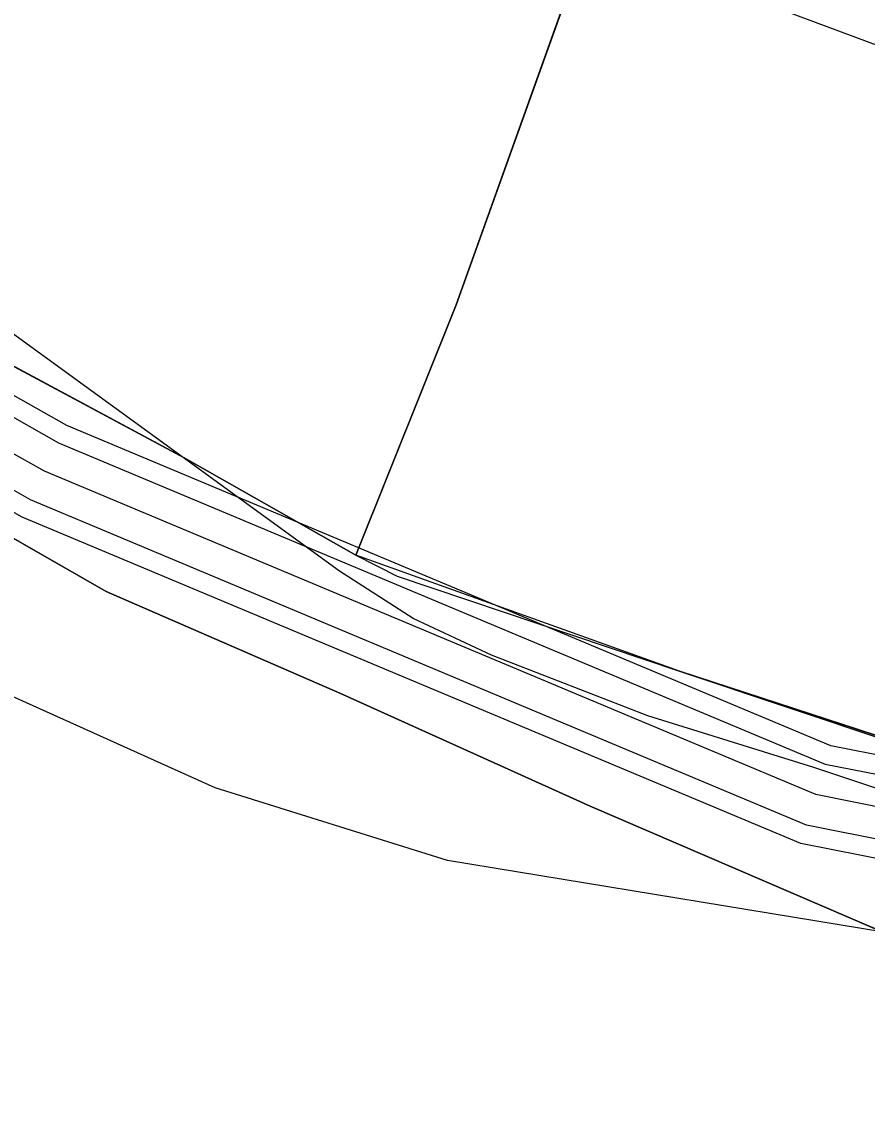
# Model space of a CAD drawing. Extents: x -662620 to -656370, y -1067090 to -1062990.
# Drawn here: x -658956.77 to -658923.49, y -1064400.02 to -1064356.92 of the extents above; entities that cross this region are included whole.
import ezdxf

# ---------------------------------------------------------------- set-up
doc = ezdxf.new("R2010")
doc.units = 0
for name, color, linetype in [('CESTA_ZABOR', 7, 'Continuous'), ('ORNÁ_PŮDA_-_STÁVAJÍCÍ', 7, 'Continuous'), ('OSTATNÍ_PLOCHA_-_STÁVAJÍCÍ', 7, 'Continuous'), ('OVOCNÝ_SAD_-_STÁVAJÍCÍ', 7, 'Continuous'), ('POLNÍ_CESTA_STÁVAJÍCÍ_-_KRAJ', 7, 'Continuous'), ('POLNÍ_CESTA_STÁVAJÍCÍ_-_OSA', 7, 'Continuous'), ('SDELOVACÍ_VEDENÍ_-_PODZEMNÍ', 7, 'Continuous'), ('VRSTEVNICE_ZÁKLADNÍ', 7, 'Continuous')]:
    doc.layers.add(name, color=color, linetype=linetype)

msp = doc.modelspace()

# ---------------------------------------------------------------- linework, layer by layer
at = {"layer": 'CESTA_ZABOR'}
for points in [[(-659402.949, -1064104.76), (-659373.442, -1064119.104), (-659338.604, -1064142.821), (-659279.273, -1064183.484), (-659211.184, -1064227.769), (-659137.109, -1064271.13), (-659095.401, -1064292.476), (-659028.538, -1064332.2), (-658955.329, -1064373.497), (-658925.138, -1064386.15), (-658895.184, -1064392.141), (-658895.674, -1064394.592), (-658925.873, -1064388.553), (-658956.43, -1064375.747), (-659029.791, -1064334.363), (-659096.61, -1064294.665), (-659138.311, -1064273.323), (-659212.497, -1064229.896), (-659280.661, -1064185.563), (-659340.014, -1064144.886), (-659374.699, -1064121.272), (-659404.042, -1064107.008), (-659402.949, -1064104.76), (-659402.949, -1064104.76)], [(-659402.949, -1064104.76), (-659373.442, -1064119.104), (-659338.604, -1064142.821), (-659279.273, -1064183.484), (-659211.184, -1064227.769), (-659137.109, -1064271.13), (-659095.401, -1064292.476), (-659028.538, -1064332.2), (-658955.329, -1064373.497), (-658925.138, -1064386.15), (-658895.184, -1064392.141), (-658895.674, -1064394.592), (-658925.873, -1064388.553), (-658956.43, -1064375.747), (-659029.791, -1064334.363), (-659096.61, -1064294.665), (-659138.311, -1064273.323), (-659212.497, -1064229.896), (-659280.661, -1064185.563), (-659340.014, -1064144.886), (-659374.699, -1064121.272), (-659404.042, -1064107.008)]]:
    msp.add_lwpolyline(points, dxfattribs=at)
at = {"layer": 'ORNÁ_PŮDA_-_STÁVAJÍCÍ'}
for p, q in [((-658934.88, -1064354.69), (-658939.67, -1064368.06)), ((-658950.35, -1064374.1), (-658962.33, -1064367.68)), ((-658939.67, -1064368.06), (-658943.62, -1064377.93)), ((-658965.39, -1064372.51), (-658953.45, -1064379.36)), ((-658943.62, -1064377.93), (-658950.35, -1064374.1)), ((-658953.45, -1064379.36), (-658944.25, -1064383.36)), ((-658944.25, -1064383.36), (-658934.39, -1064387.81)), ((-658934.39, -1064387.81), (-658924.15, -1064392.22)), ((-658924.15, -1064392.22), (-658916.11, -1064395.68))]:
    msp.add_line(p, q, dxfattribs=at)
for points in [[(-658889.46, -1064196.64), (-658900, -1064195.27), (-658903.94, -1064218.87), (-658907.71, -1064241.21), (-658910.84, -1064258.48), (-658914.87, -1064278.59), (-658918.76, -1064295.5), (-658921.08, -1064305.32), (-658923.54, -1064316.91), (-658927.58, -1064330.79), (-658930.74, -1064341.24), (-658934.88, -1064354.69), (-658939.67, -1064368.06), (-658943.62, -1064377.93), (-658950.35, -1064374.1), (-658962.33, -1064367.68), (-658976.82, -1064358.54), (-658982.2, -1064356.3), (-658971.82, -1064331.2), (-658960.21, -1064298.93), (-658956.55, -1064277.57), (-658952.46, -1064221.72), (-658950.18, -1064181.84)], [(-659140.44, -1064275.37), (-659127.31, -1064282.39), (-659112.83, -1064290.54), (-659092.47, -1064301.36), (-659079.75, -1064308.64), (-659058.81, -1064321.06), (-659040.86, -1064331.65), (-659023.3, -1064341.19), (-659012.74, -1064346.88), (-658999.54, -1064354.09), (-658981.47, -1064364.62), (-658965.39, -1064372.51), (-658953.45, -1064379.36), (-658944.25, -1064383.36), (-658934.39, -1064387.81), (-658924.15, -1064392.22), (-658916.11, -1064395.68), (-658909.87, -1064401.25)]]:
    msp.add_lwpolyline(points, dxfattribs=at)
at = {"layer": 'OSTATNÍ_PLOCHA_-_STÁVAJÍCÍ'}
for p, q in [((-658962.33, -1064367.68), (-658950.35, -1064374.1)), ((-658962.33, -1064367.68), (-658950.35, -1064374.1)), ((-658953.45, -1064379.36), (-658965.39, -1064372.51)), ((-658953.45, -1064379.36), (-658965.39, -1064372.51)), ((-658950.35, -1064374.1), (-658943.62, -1064377.93)), ((-658950.35, -1064374.1), (-658943.62, -1064377.93)), ((-658943.62, -1064377.93), (-658941.99, -1064378.75)), ((-658943.62, -1064377.93), (-658941.99, -1064378.75)), ((-658941.99, -1064378.75), (-658930.88, -1064382.49)), ((-658941.99, -1064378.75), (-658930.88, -1064382.49)), ((-658944.25, -1064383.36), (-658953.45, -1064379.36)), ((-658944.25, -1064383.36), (-658953.45, -1064379.36)), ((-658930.88, -1064382.49), (-658919.51, -1064386.29)), ((-658930.88, -1064382.49), (-658919.51, -1064386.29)), ((-658934.39, -1064387.81), (-658944.25, -1064383.36)), ((-658934.39, -1064387.81), (-658944.25, -1064383.36)), ((-658924.15, -1064392.22), (-658934.39, -1064387.81)), ((-658924.15, -1064392.22), (-658934.39, -1064387.81)), ((-658916.11, -1064395.68), (-658924.15, -1064392.22)), ((-658916.11, -1064395.68), (-658924.15, -1064392.22))]:
    msp.add_line(p, q, dxfattribs=at)
for points in [[(-659147.5, -1064262.26), (-659056.98, -1064312.9), (-659055.23, -1064313.87), (-659009.83, -1064341.03), (-658982.2, -1064356.3), (-658976.82, -1064358.54), (-658962.33, -1064367.68), (-658950.35, -1064374.1), (-658943.62, -1064377.93), (-658941.99, -1064378.75), (-658930.88, -1064382.49), (-658919.51, -1064386.29), (-658914.62, -1064387.82), (-658906.34, -1064388.98), (-658900.504, -1064389.231), (-658900.004, -1064389.253), (-658899.14, -1064389.29), (-658896.82, -1064388.51), (-658894.78, -1064385.59), (-658889.68, -1064375.09)], [(-659147.5, -1064262.26), (-659056.98, -1064312.9), (-659055.23, -1064313.87), (-659009.83, -1064341.03), (-658982.2, -1064356.3), (-658976.82, -1064358.54), (-658962.33, -1064367.68), (-658950.35, -1064374.1), (-658943.62, -1064377.93), (-658941.99, -1064378.75), (-658930.88, -1064382.49), (-658919.51, -1064386.29), (-658914.62, -1064387.82), (-658906.34, -1064388.98), (-658900.504, -1064389.231), (-658900.004, -1064389.253), (-658899.14, -1064389.29), (-658896.82, -1064388.51), (-658894.78, -1064385.59), (-658889.68, -1064375.09)], [(-658909.87, -1064401.25), (-658916.11, -1064395.68), (-658924.15, -1064392.22), (-658934.39, -1064387.81), (-658944.25, -1064383.36), (-658953.45, -1064379.36), (-658965.39, -1064372.51), (-658981.47, -1064364.62), (-658999.54, -1064354.09), (-659012.74, -1064346.88), (-659023.3, -1064341.19), (-659040.86, -1064331.65), (-659058.81, -1064321.06), (-659079.75, -1064308.64), (-659092.47, -1064301.36), (-659112.83, -1064290.54), (-659127.31, -1064282.39), (-659140.44, -1064275.37)], [(-658909.87, -1064401.25), (-658916.11, -1064395.68), (-658924.15, -1064392.22), (-658934.39, -1064387.81), (-658944.25, -1064383.36), (-658953.45, -1064379.36), (-658965.39, -1064372.51), (-658981.47, -1064364.62), (-658999.54, -1064354.09), (-659012.74, -1064346.88), (-659023.3, -1064341.19), (-659040.86, -1064331.65), (-659058.81, -1064321.06), (-659079.75, -1064308.64), (-659092.47, -1064301.36), (-659112.83, -1064290.54), (-659127.31, -1064282.39), (-659140.44, -1064275.37)]]:
    msp.add_lwpolyline(points, dxfattribs=at)
at = {"layer": 'OVOCNÝ_SAD_-_STÁVAJÍCÍ'}
for p, q in [((-658939.67, -1064368.06), (-658934.88, -1064354.69)), ((-658943.62, -1064377.93), (-658939.67, -1064368.06)), ((-658930.88, -1064382.49), (-658943.62, -1064377.93)), ((-658914.62, -1064387.82), (-658930.88, -1064382.49))]:
    msp.add_line(p, q, dxfattribs=at)
msp.add_lwpolyline([(-658943.62, -1064377.93), (-658939.67, -1064368.06), (-658934.88, -1064354.69), (-658930.74, -1064341.24), (-658927.58, -1064330.79), (-658923.54, -1064316.91), (-658921.08, -1064305.32), (-658918.76, -1064295.5), (-658884.91, -1064306.16), (-658877.58, -1064308.49), (-658860.53, -1064313.79), (-658875.91, -1064346.22), (-658883.78, -1064362.65), (-658889.68, -1064375.09), (-658894.78, -1064385.59), (-658896.82, -1064388.51), (-658899.14, -1064389.29), (-658906.34, -1064388.98), (-658914.62, -1064387.82), (-658930.88, -1064382.49)], close=True, dxfattribs=at)
at = {"layer": 'POLNÍ_CESTA_STÁVAJÍCÍ_-_KRAJ'}
for points in [[(-658895.037, -1064391.406), (-658924.917, -1064385.429), (-658954.998, -1064372.823), (-659028.163, -1064331.55), (-659095.038, -1064291.819), (-659136.748, -1064270.472), (-659210.79, -1064227.13), (-659278.856, -1064182.86), (-659338.181, -1064142.202), (-659373.065, -1064118.453), (-659402.621, -1064104.085)], [(-658895.821, -1064395.328), (-658926.094, -1064389.273), (-658956.76, -1064376.421), (-659030.167, -1064335.012), (-659096.973, -1064295.322), (-659138.671, -1064273.981), (-659212.892, -1064230.535), (-659281.078, -1064186.187), (-659340.437, -1064145.505), (-659375.076, -1064121.923), (-659404.37, -1064107.683)]]:
    msp.add_lwpolyline(points, dxfattribs=at)
at = {"layer": 'POLNÍ_CESTA_STÁVAJÍCÍ_-_OSA'}
msp.add_lwpolyline([(-658895.429, -1064393.367), (-658925.505, -1064387.351), (-658955.879, -1064374.622), (-659029.165, -1064333.281), (-659096.006, -1064293.571), (-659137.71, -1064272.226), (-659211.841, -1064228.833), (-659279.967, -1064184.524), (-659339.309, -1064143.853), (-659374.07, -1064120.188), (-659403.496, -1064105.884)], dxfattribs=at)
at = {"layer": 'SDELOVACÍ_VEDENÍ_-_PODZEMNÍ'}
msp.add_lwpolyline([(-658907.26, -1064402.03), (-658905.93, -1064399.84), (-658905.6, -1064398.78), (-658906.11, -1064392.16), (-658906.23, -1064391.8), (-658907.06, -1064391.56), (-658915.41, -1064389.67), (-658925.59, -1064386.29), (-658932.12, -1064384.25), (-658938.28, -1064381.86), (-658941.36, -1064380.42), (-658944.26, -1064378.55), (-658947.1, -1064376.49), (-658961.86, -1064365.77), (-658987.19, -1064350.34), (-658991.4, -1064348.24), (-658997.61, -1064343.99), (-659003.73, -1064340.62), (-659046.99, -1064315.34)], dxfattribs=at)
msp.add_lwpolyline([(-658907.26, -1064402.03), (-658905.93, -1064399.84), (-658905.6, -1064398.78), (-658906.11, -1064392.16), (-658906.23, -1064391.8), (-658907.06, -1064391.56), (-658915.41, -1064389.67), (-658925.59, -1064386.29), (-658932.12, -1064384.25), (-658938.28, -1064381.86), (-658941.36, -1064380.42), (-658944.26, -1064378.55), (-658947.1, -1064376.49), (-658961.86, -1064365.77), (-658987.19, -1064350.34), (-658991.4, -1064348.24), (-658997.61, -1064343.99), (-659003.73, -1064340.62), (-659046.99, -1064315.34)], dxfattribs=at)
msp.add_lwpolyline([(-658907.26, -1064402.03), (-658905.93, -1064399.84), (-658905.6, -1064398.78), (-658906.11, -1064392.16), (-658906.23, -1064391.8), (-658907.06, -1064391.56), (-658915.41, -1064389.67), (-658925.59, -1064386.29), (-658932.12, -1064384.25), (-658938.28, -1064381.86), (-658941.36, -1064380.42), (-658944.26, -1064378.55), (-658947.1, -1064376.49), (-658961.86, -1064365.77), (-658987.19, -1064350.34), (-658991.4, -1064348.24), (-658997.61, -1064343.99), (-659003.73, -1064340.62), (-659046.99, -1064315.34)], dxfattribs=at)
msp.add_lwpolyline([(-658907.26, -1064402.03), (-658905.93, -1064399.84), (-658905.6, -1064398.78), (-658906.11, -1064392.16), (-658906.23, -1064391.8), (-658907.06, -1064391.56), (-658915.41, -1064389.67), (-658925.59, -1064386.29), (-658932.12, -1064384.25), (-658938.28, -1064381.86), (-658941.36, -1064380.42), (-658944.26, -1064378.55), (-658947.1, -1064376.49), (-658961.86, -1064365.77), (-658987.19, -1064350.34), (-658991.4, -1064348.24), (-658997.61, -1064343.99), (-659003.73, -1064340.62), (-659046.99, -1064315.34)], dxfattribs=at)
msp.add_lwpolyline([(-658907.26, -1064402.03), (-658905.93, -1064399.84), (-658905.6, -1064398.78), (-658906.11, -1064392.16), (-658906.23, -1064391.8), (-658907.06, -1064391.56), (-658915.41, -1064389.67), (-658925.59, -1064386.29), (-658932.12, -1064384.25), (-658938.28, -1064381.86), (-658941.36, -1064380.42), (-658944.26, -1064378.55), (-658947.1, -1064376.49), (-658961.86, -1064365.77), (-658987.19, -1064350.34), (-658991.4, -1064348.24), (-658997.61, -1064343.99), (-659003.73, -1064340.62), (-659046.99, -1064315.34)], dxfattribs=at)
msp.add_lwpolyline([(-658907.26, -1064402.03), (-658905.93, -1064399.84), (-658905.6, -1064398.78), (-658906.11, -1064392.16), (-658906.23, -1064391.8), (-658907.06, -1064391.56), (-658915.41, -1064389.67), (-658925.59, -1064386.29), (-658932.12, -1064384.25), (-658938.28, -1064381.86), (-658941.36, -1064380.42), (-658944.26, -1064378.55), (-658947.1, -1064376.49), (-658961.86, -1064365.77), (-658987.19, -1064350.34), (-658991.4, -1064348.24), (-658997.61, -1064343.99), (-659003.73, -1064340.62), (-659046.99, -1064315.34)], dxfattribs=at)
msp.add_lwpolyline([(-658907.26, -1064402.03), (-658905.93, -1064399.84), (-658905.6, -1064398.78), (-658906.11, -1064392.16), (-658906.23, -1064391.8), (-658907.06, -1064391.56), (-658915.41, -1064389.67), (-658925.59, -1064386.29), (-658932.12, -1064384.25), (-658938.28, -1064381.86), (-658941.36, -1064380.42), (-658944.26, -1064378.55), (-658947.1, -1064376.49), (-658961.86, -1064365.77), (-658987.19, -1064350.34), (-658991.4, -1064348.24), (-658997.61, -1064343.99), (-659003.73, -1064340.62), (-659046.99, -1064315.34)], dxfattribs=at)
msp.add_lwpolyline([(-658907.26, -1064402.03), (-658905.93, -1064399.84), (-658905.6, -1064398.78), (-658906.11, -1064392.16), (-658906.23, -1064391.8), (-658907.06, -1064391.56), (-658915.41, -1064389.67), (-658925.59, -1064386.29), (-658932.12, -1064384.25), (-658938.28, -1064381.86), (-658941.36, -1064380.42), (-658944.26, -1064378.55), (-658947.1, -1064376.49), (-658961.86, -1064365.77), (-658987.19, -1064350.34), (-658991.4, -1064348.24), (-658997.61, -1064343.99), (-659003.73, -1064340.62), (-659046.99, -1064315.34)], dxfattribs=at)
msp.add_lwpolyline([(-658907.26, -1064402.03), (-658905.93, -1064399.84), (-658905.6, -1064398.78), (-658906.11, -1064392.16), (-658906.23, -1064391.8), (-658907.06, -1064391.56), (-658915.41, -1064389.67), (-658925.59, -1064386.29), (-658932.12, -1064384.25), (-658938.28, -1064381.86), (-658941.36, -1064380.42), (-658944.26, -1064378.55), (-658947.1, -1064376.49), (-658961.86, -1064365.77), (-658987.19, -1064350.34), (-658991.4, -1064348.24), (-658997.61, -1064343.99), (-659003.73, -1064340.62), (-659046.99, -1064315.34)], dxfattribs=at)
msp.add_lwpolyline([(-658907.26, -1064402.03), (-658905.93, -1064399.84), (-658905.6, -1064398.78), (-658906.11, -1064392.16), (-658906.23, -1064391.8), (-658907.06, -1064391.56), (-658915.41, -1064389.67), (-658925.59, -1064386.29), (-658932.12, -1064384.25), (-658938.28, -1064381.86), (-658941.36, -1064380.42), (-658944.26, -1064378.55), (-658947.1, -1064376.49), (-658961.86, -1064365.77), (-658987.19, -1064350.34), (-658991.4, -1064348.24), (-658997.61, -1064343.99), (-659003.73, -1064340.62), (-659046.99, -1064315.34)], dxfattribs=at)
msp.add_lwpolyline([(-658907.26, -1064402.03), (-658905.93, -1064399.84), (-658905.6, -1064398.78), (-658906.11, -1064392.16), (-658906.23, -1064391.8), (-658907.06, -1064391.56), (-658915.41, -1064389.67), (-658925.59, -1064386.29), (-658932.12, -1064384.25), (-658938.28, -1064381.86), (-658941.36, -1064380.42), (-658944.26, -1064378.55), (-658947.1, -1064376.49), (-658961.86, -1064365.77), (-658987.19, -1064350.34), (-658991.4, -1064348.24), (-658997.61, -1064343.99), (-659003.73, -1064340.62), (-659046.99, -1064315.34)], dxfattribs=at)
msp.add_lwpolyline([(-658907.26, -1064402.03), (-658905.93, -1064399.84), (-658905.6, -1064398.78), (-658906.11, -1064392.16), (-658906.23, -1064391.8), (-658907.06, -1064391.56), (-658915.41, -1064389.67), (-658925.59, -1064386.29), (-658932.12, -1064384.25), (-658938.28, -1064381.86), (-658941.36, -1064380.42), (-658944.26, -1064378.55), (-658947.1, -1064376.49), (-658961.86, -1064365.77), (-658987.19, -1064350.34), (-658991.4, -1064348.24), (-658997.61, -1064343.99), (-659003.73, -1064340.62), (-659046.99, -1064315.34)], dxfattribs=at)
msp.add_lwpolyline([(-658907.26, -1064402.03), (-658905.93, -1064399.84), (-658905.6, -1064398.78), (-658906.11, -1064392.16), (-658906.23, -1064391.8), (-658907.06, -1064391.56), (-658915.41, -1064389.67), (-658925.59, -1064386.29), (-658932.12, -1064384.25), (-658938.28, -1064381.86), (-658941.36, -1064380.42), (-658944.26, -1064378.55), (-658947.1, -1064376.49), (-658961.86, -1064365.77), (-658987.19, -1064350.34), (-658991.4, -1064348.24), (-658997.61, -1064343.99), (-659003.73, -1064340.62), (-659046.99, -1064315.34)], dxfattribs=at)
msp.add_lwpolyline([(-658907.26, -1064402.03), (-658905.93, -1064399.84), (-658905.6, -1064398.78), (-658906.11, -1064392.16), (-658906.23, -1064391.8), (-658907.06, -1064391.56), (-658915.41, -1064389.67), (-658925.59, -1064386.29), (-658932.12, -1064384.25), (-658938.28, -1064381.86), (-658941.36, -1064380.42), (-658944.26, -1064378.55), (-658947.1, -1064376.49), (-658961.86, -1064365.77), (-658987.19, -1064350.34), (-658991.4, -1064348.24), (-658997.61, -1064343.99), (-659003.73, -1064340.62), (-659046.99, -1064315.34)], dxfattribs=at)
msp.add_lwpolyline([(-658907.26, -1064402.03), (-658905.93, -1064399.84), (-658905.6, -1064398.78), (-658906.11, -1064392.16), (-658906.23, -1064391.8), (-658907.06, -1064391.56), (-658915.41, -1064389.67), (-658925.59, -1064386.29), (-658932.12, -1064384.25), (-658938.28, -1064381.86), (-658941.36, -1064380.42), (-658944.26, -1064378.55), (-658947.1, -1064376.49), (-658961.86, -1064365.77), (-658987.19, -1064350.34), (-658991.4, -1064348.24), (-658997.61, -1064343.99), (-659003.73, -1064340.62), (-659046.99, -1064315.34)], dxfattribs=at)
msp.add_lwpolyline([(-658907.26, -1064402.03), (-658905.93, -1064399.84), (-658905.6, -1064398.78), (-658906.11, -1064392.16), (-658906.23, -1064391.8), (-658907.06, -1064391.56), (-658915.41, -1064389.67), (-658925.59, -1064386.29), (-658932.12, -1064384.25), (-658938.28, -1064381.86), (-658941.36, -1064380.42), (-658944.26, -1064378.55), (-658947.1, -1064376.49), (-658961.86, -1064365.77), (-658987.19, -1064350.34), (-658991.4, -1064348.24), (-658997.61, -1064343.99), (-659003.73, -1064340.62), (-659046.99, -1064315.34)], dxfattribs=at)
msp.add_lwpolyline([(-658907.26, -1064402.03), (-658905.93, -1064399.84), (-658905.6, -1064398.78), (-658906.11, -1064392.16), (-658906.23, -1064391.8), (-658907.06, -1064391.56), (-658915.41, -1064389.67), (-658925.59, -1064386.29), (-658932.12, -1064384.25), (-658938.28, -1064381.86), (-658941.36, -1064380.42), (-658944.26, -1064378.55), (-658947.1, -1064376.49), (-658961.86, -1064365.77), (-658987.19, -1064350.34), (-658991.4, -1064348.24), (-658997.61, -1064343.99), (-659003.73, -1064340.62), (-659046.99, -1064315.34)], dxfattribs=at)
msp.add_lwpolyline([(-658907.26, -1064402.03), (-658905.93, -1064399.84), (-658905.6, -1064398.78), (-658906.11, -1064392.16), (-658906.23, -1064391.8), (-658907.06, -1064391.56), (-658915.41, -1064389.67), (-658925.59, -1064386.29), (-658932.12, -1064384.25), (-658938.28, -1064381.86), (-658941.36, -1064380.42), (-658944.26, -1064378.55), (-658947.1, -1064376.49), (-658961.86, -1064365.77), (-658987.19, -1064350.34), (-658991.4, -1064348.24), (-658997.61, -1064343.99), (-659003.73, -1064340.62), (-659046.99, -1064315.34)], dxfattribs=at)
at = {"layer": 'VRSTEVNICE_ZÁKLADNÍ'}
for points in [[(-658877.119, -1064397.527), (-658893.128, -1064395.526), (-658918.284, -1064393.525), (-658940.01, -1064389.952), (-658949.157, -1064387.093), (-658960.592, -1064381.947), (-658982.175, -1064368.941), (-659003.186, -1064358.221), (-659032.63, -1064340.64), (-659051.783, -1064327.633), (-659068.792, -1064313.197), (-659079.655, -1064301.762), (-659081.227, -1064299.046), (-659104.382, -1064278.75), (-659112.815, -1064269.745), (-659118.961, -1064261.312), (-659125.251, -1064248.305), (-659131.682, -1064232.154), (-659147.834, -1064177.554)], [(-658877.119, -1064397.527), (-658893.128, -1064395.526), (-658918.284, -1064393.525), (-658940.01, -1064389.952), (-658949.157, -1064387.093), (-658960.592, -1064381.947), (-658982.175, -1064368.941), (-659003.186, -1064358.221), (-659032.63, -1064340.64), (-659051.783, -1064327.633), (-659068.792, -1064313.197), (-659079.655, -1064301.762), (-659081.227, -1064299.046), (-659104.382, -1064278.75), (-659112.815, -1064269.745), (-659118.961, -1064261.312), (-659125.251, -1064248.305), (-659131.682, -1064232.154), (-659147.834, -1064177.554)], [(-659083.514, -1064235.727), (-659073.509, -1064247.734), (-659058.072, -1064262.884), (-659038.347, -1064280.608), (-659015.907, -1064299.332), (-658982.889, -1064324.06), (-658958.305, -1064339.925), (-658937.723, -1064351.646), (-658930.862, -1064354.933), (-658896.701, -1064367.654), (-658845.96, -1064383.663), (-658834.525, -1064385.235), (-658823.377, -1064384.806), (-658815.372, -1064383.52), (-658771.349, -1064370.227), (-658751.624, -1064362.794), (-658737.617, -1064355.362)], [(-659083.514, -1064235.727), (-659073.509, -1064247.734), (-659058.072, -1064262.884), (-659038.347, -1064280.608), (-659015.907, -1064299.332), (-658982.889, -1064324.06), (-658958.305, -1064339.925), (-658937.723, -1064351.646), (-658930.862, -1064354.933), (-658896.701, -1064367.654), (-658845.96, -1064383.663), (-658834.525, -1064385.235), (-658823.377, -1064384.806), (-658815.372, -1064383.52), (-658771.349, -1064370.227), (-658751.624, -1064362.794), (-658737.617, -1064355.362)]]:
    msp.add_lwpolyline(points, dxfattribs=at)

doc.saveas('drawing.dxf')
